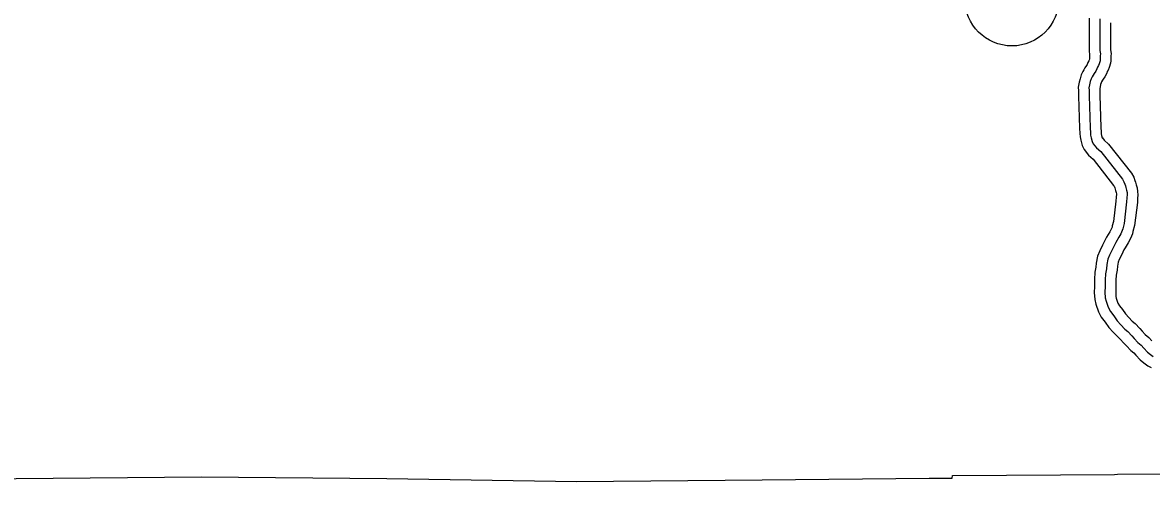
# Model space of a CAD drawing. Extents: x 31699 to 244310, y -8841 to 11474.
# Drawn here: x 146660 to 147716, y -2196 to -1766 of the extents above; entities that cross this region are included whole.
import ezdxf

# ---------------------------------------------------------------- set-up
doc = ezdxf.new("R2010")
doc.units = 0
for name, color, linetype in [('B_Logo', 7, 'Continuous'), ('R_Border Notes', 7, 'Continuous'), ('R_Logo', 7, 'Continuous'), ('R_XS_EARTHWORK_STAGE2', 7, 'Continuous')]:
    doc.layers.add(name, color=color, linetype=linetype)

msp = doc.modelspace()

# ---------------------------------------------------------------- linework, layer by layer
at = {"layer": 'B_Logo'}
for points in [[(147667.8, -1762), (147667.9, -1765.8)], [(147667.9, -1765.8), (147668, -1791.8), (147668.4, -1795), (147668.3, -1796.6), (147668.3, -1798), (147668.3, -1799.3), (147668.3, -1800.6), (147668.2, -1801.5), (147667.4, -1804.1), (147666.7, -1805.7), (147665.8, -1807.3), (147665.2, -1808.9), (147664.1, -1811.1), (147662.6, -1813.2), (147661.8, -1814.7), (147660.8, -1816.3), (147659.8, -1818.2), (147659, -1820.8), (147658.3, -1823.7), (147657.7, -1826.7), (147657.8, -1828.8), (147658, -1834.2), (147658.8, -1864), (147659.2, -1868.7), (147659.3, -1870.9), (147659.8, -1873.5), (147660.7, -1876.9), (147661.8, -1878.9), (147664.7, -1882.7), (147668.9, -1886.2), (147689.1, -1912.1), (147690.5, -1914.5), (147691.2, -1916.6), (147691.8, -1918.2), (147692.3, -1919.9), (147693, -1922.4), (147693.4, -1924.5), (147693.5, -1926.3), (147693.1, -1929.6), (147693, -1933.2), (147690.6, -1953.4), (147689.3, -1958.3), (147688.8, -1960.1), (147687.6, -1963.1), (147685.8, -1966.3), (147682.8, -1971.1), (147681.5, -1973.7), (147679.5, -1978), (147676.9, -1983), (147675.4, -1986.9), (147674.4, -1991.9), (147674.1, -1995.7), (147673.2, -2000.4), (147672.8, -2006.1), (147672.9, -2012.3), (147672.7, -2017.8), (147673, -2023.1), (147673.7, -2026.2), (147675.7, -2031.8), (147677.8, -2035.7), (147680.9, -2039.9), (147684.1, -2044.3), (147687.7, -2048.3), (147691.4, -2052.1), (147694, -2054.3), (147697.8, -2058.5), (147700.1, -2060.9), (147703.6, -2064.7), (147706.7, -2067.1), (147709, -2069.9), (147712.6, -2073.6), (147715.3, -2076), (147717.9, -2077.9)]]:
    msp.add_lwpolyline(points, dxfattribs=at)
at = {"layer": 'R_Border Notes'}
msp.add_circle((147585.7, -1743.5), 44, dxfattribs=at)
at = {"layer": 'R_Logo'}
for points in [[(146277.1, -2196.4), (146296.8, -2195.7), (146304.3, -2195.8), (146469.5, -2194.1), (146477.5, -2193.9), (146654.4, -2191.7), (146827.8, -2190.2), (147001, -2191.7), (147178.4, -2194.7), (147352.2, -2193), (147508.4, -2191.5)], [(146277.1, -2196.4), (146296.8, -2195.7), (146304.3, -2195.8), (146469.5, -2194.1), (146477.5, -2193.9), (146654.4, -2191.7), (146827.8, -2190.2), (147001, -2191.7), (147178.4, -2194.7), (147352.2, -2193), (147508.4, -2191.5)], [(147508.4, -2191.5), (147529.9, -2191.5), (147530, -2188.9), (147681.6, -2188.1), (147684.5, -2187.7), (147851.1, -2186.5), (147854.9, -2186.4), (147966, -2185.7)], [(147508.4, -2191.5), (147529.9, -2191.5), (147530, -2188.9), (147681.6, -2188.1), (147684.5, -2187.7), (147851.1, -2186.5), (147854.9, -2186.4), (147964.4, -2185.7)]]:
    msp.add_lwpolyline(points, dxfattribs=at)
at = {"layer": 'R_XS_EARTHWORK_STAGE2'}
for points in [[(147657.8, -1761.5), (147657.9, -1766.1)], [(147657.9, -1765.9), (147658, -1792.4), (147658.3, -1795.4), (147658.3, -1796.3), (147658.3, -1797.9), (147658.3, -1799.4), (147658.3, -1799.6), (147658, -1800.7), (147657.7, -1801.3), (147656.7, -1803.1), (147656, -1804.8), (147655.5, -1805.8), (147654, -1807.9), (147653.1, -1809.7), (147652, -1811.5), (147650.5, -1814.5), (147649.4, -1818.1), (147648.5, -1821.5), (147647.6, -1826.1), (147647.9, -1829.4), (147648, -1834.5), (147648.9, -1864.5), (147649.2, -1869.4), (147649.4, -1872.3), (147650.1, -1875.7), (147651.4, -1880.5), (147653.3, -1884.3), (147657.4, -1889.7), (147661.7, -1893.2), (147680.8, -1917.8), (147681.4, -1918.7), (147681.8, -1920.1), (147682.4, -1921.4), (147682.7, -1922.6), (147683.3, -1924.6), (147683.4, -1925.6), (147683.4, -1925.9), (147683.1, -1928.9), (147683, -1932.5), (147680.7, -1951.5), (147679.6, -1955.8), (147679.3, -1957), (147678.5, -1958.8), (147677.2, -1961.3), (147674.2, -1966.1), (147672.5, -1969.3), (147670.5, -1973.6), (147667.8, -1978.9), (147665.8, -1984), (147664.5, -1990.6), (147664.2, -1994.4), (147663.3, -1999.1), (147662.8, -2005.7), (147662.9, -2012.3), (147662.7, -2017.9), (147663.1, -2024.5), (147664.1, -2029), (147666.6, -2035.9), (147669.3, -2041), (147672.8, -2045.8), (147676.3, -2050.6), (147680.4, -2055.1), (147684.6, -2059.4), (147687, -2061.5), (147690.5, -2065.3), (147692.8, -2067.7), (147696.8, -2072.1), (147699.7, -2074.3), (147701.5, -2076.6), (147705.7, -2080.9), (147709, -2083.8), (147712.7, -2086.5), (147715.8, -2088.1)], [(147677.9, -1765.8), (147678, -1791.2), (147678.4, -1794.5), (147678.3, -1796.9), (147678.3, -1798.1), (147678.3, -1799.2), (147678.3, -1801.3), (147678, -1803.7), (147676.8, -1807.6), (147675.7, -1810.1), (147674.9, -1811.5), (147674.4, -1812.9), (147672.6, -1816.4), (147671.1, -1818.5), (147670.5, -1819.6), (147669.6, -1821.1), (147669.1, -1822), (147668.6, -1823.6), (147668.1, -1825.8), (147667.8, -1827.3), (147667.8, -1828.2), (147668, -1833.9), (147668.8, -1863.5), (147669.1, -1868), (147669.3, -1869.6), (147669.6, -1871.2), (147670.1, -1873.3), (147670.3, -1873.5), (147671.9, -1875.7), (147676.1, -1879.2), (147697.4, -1906.5), (147699.7, -1910.3), (147700.6, -1913.2), (147701.3, -1914.9), (147702, -1917.2), (147702.8, -1920.2), (147703.3, -1923.5), (147703.5, -1926.8), (147703.1, -1930.2), (147703, -1933.8), (147700.4, -1955.3), (147698.9, -1960.8), (147698.4, -1963.2), (147696.6, -1967.4), (147694.5, -1971.4), (147691.5, -1976.1), (147690.5, -1978.1), (147688.5, -1982.3), (147686.1, -1987.1), (147685, -1989.7), (147684.3, -1993.3), (147684, -1997), (147683.2, -2001.7), (147682.8, -2006.4), (147682.9, -2012.4), (147682.8, -2017.7), (147683, -2021.8), (147683.3, -2023.4), (147684.9, -2027.8), (147686.3, -2030.3), (147689, -2034), (147691.9, -2038), (147695, -2041.4), (147698.3, -2044.8), (147701, -2047.1), (147705.2, -2051.7), (147707.5, -2054.1), (147710.4, -2057.3), (147713.7, -2059.9), (147716.5, -2063.3)]]:
    msp.add_lwpolyline(points, dxfattribs=at)

doc.saveas('drawing.dxf')
